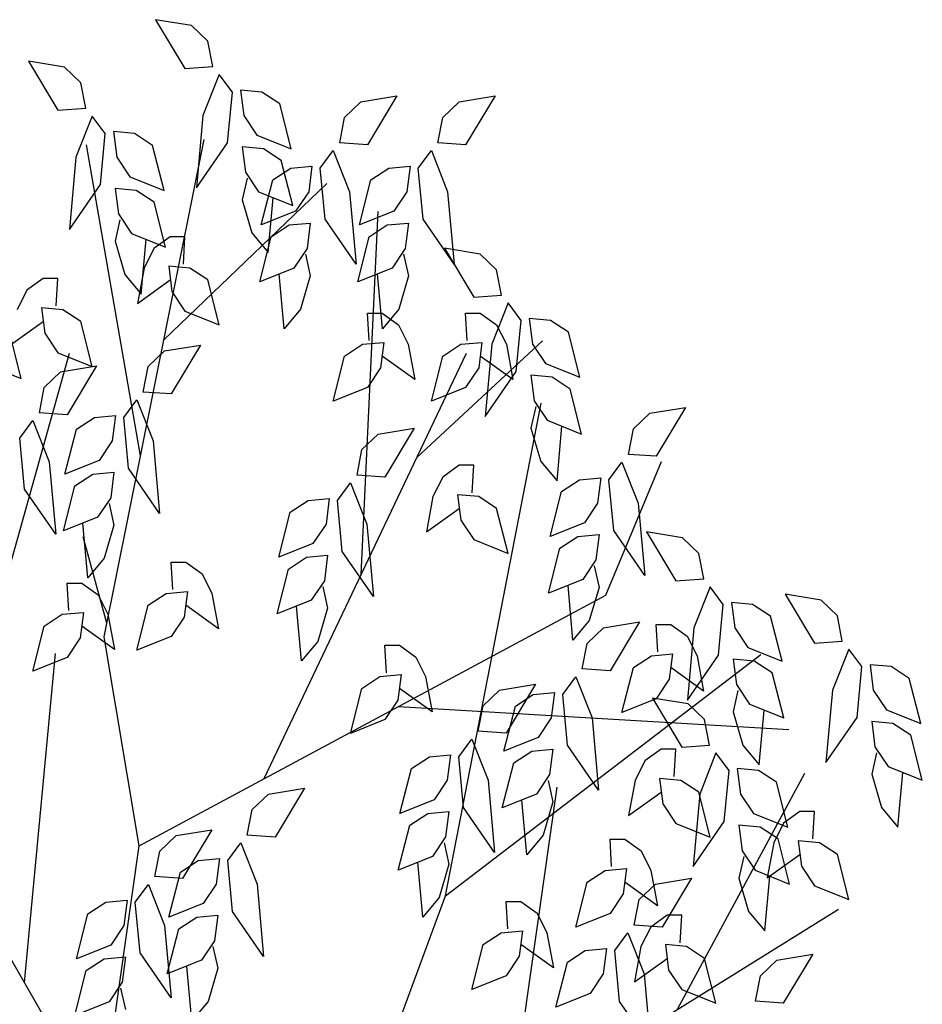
# Model space of a CAD drawing. Header units: metres. Extents: x -54 to 109, y -117 to 84.
# Tile 649 of 656: x 73.32 to 78.71, y 78.21 to 84.09. Entities that reach past the tile are written whole.
import ezdxf

# ---------------------------------------------------------------- set-up
doc = ezdxf.new("R2010")
doc.units = ezdxf.units.M
doc.layers.add('N-WE-GR-BOOM-SD', color=90, linetype='Continuous', lineweight=25)

# ---------------------------------------------------------------- blocks, each defined once
blk = doc.blocks.new('SGR-BOOM_S08_C_ZIJ-D')
at = {"extrusion": (0, 0, -1)}
for p, q in [((0.8762, 9.3059), (0.7333, 9.3254)), ((0.7333, 9.3254), (0.8502, 9.1631)), ((0.9411, 9.254), (0.8762, 9.3059)), ((0.9606, 9.1696), (0.9411, 9.254)), ((0.3707, 9.1681), (0.2278, 9.1876)), ((0.2278, 9.1876), (0.3447, 9.0254)), ((0.4356, 9.1162), (0.3707, 9.1681)), ((0.8502, 9.1631), (0.9606, 9.1696)), ((0.4551, 9.0319), (0.4356, 9.1162)), ((0.9866, 9.1437), (0.9217, 9.0074)), ((1.0386, 9.0853), (0.9866, 9.1437)), ((1.0191, 8.9165), (1.0386, 9.0853)), ((1.071, 9.0918), (1.084, 9.0074)), ((1.1554, 9.0853), (1.071, 9.0918)), ((1.2269, 9.0463), (1.1554, 9.0853)), ((1.4851, 9.0014), (1.5501, 9.0533)), ((1.5501, 9.0533), (1.6929, 9.0728)), ((1.6929, 9.0728), (1.576, 8.9105)), ((1.8758, 9.0014), (1.9407, 9.0533)), ((1.9407, 9.0533), (2.0836, 9.0728)), ((2.0836, 9.0728), (1.9667, 8.9105)), ((0.3447, 9.0254), (0.4551, 9.0319)), ((1.2723, 8.8971), (1.2269, 9.0463)), ((0.4811, 9.0059), (0.4161, 8.8696)), ((0.533, 8.9475), (0.4811, 9.0059)), ((0.9217, 9.0074), (0.8957, 8.7673)), ((1.084, 9.0074), (1.136, 8.9425)), ((1.4656, 8.917), (1.4851, 9.0014)), ((1.8563, 8.917), (1.8758, 9.0014)), ((0.5655, 8.954), (0.5785, 8.8696)), ((0.6499, 8.9475), (0.5655, 8.954)), ((0.5136, 8.7788), (0.533, 8.9475)), ((0.5287, 7.278), (0.9265, 8.9283)), ((0.7214, 8.9086), (0.6499, 8.9475)), ((0.8957, 8.7673), (1.0191, 8.9165)), ((1.136, 8.9425), (1.2723, 8.8971)), ((1.576, 8.9105), (1.4656, 8.917)), ((1.9667, 8.9105), (1.8563, 8.917)), ((0.6736, 7.8791), (0.4588, 8.9106)), ((0.7668, 8.7593), (0.7214, 8.9086)), ((1.0775, 8.9036), (1.0905, 8.8192)), ((1.1619, 8.8971), (1.0775, 8.9036)), ((1.2334, 8.8581), (1.1619, 8.8971)), ((1.3877, 8.8327), (1.4397, 8.8911)), ((1.4397, 8.8911), (1.5046, 8.7548)), ((1.7784, 8.8327), (1.8303, 8.8911)), ((1.8303, 8.8911), (1.8952, 8.7548)), ((0.4161, 8.8696), (0.3902, 8.6295)), ((0.5785, 8.8696), (0.6304, 8.8047)), ((1.2788, 8.7089), (1.2334, 8.8581)), ((1.0905, 8.8192), (1.1425, 8.7543)), ((1.1994, 8.7937), (1.2708, 8.8327)), ((1.2708, 8.8327), (1.3553, 8.8392)), ((1.3553, 8.8392), (1.3423, 8.7548)), ((1.4072, 8.6639), (1.3877, 8.8327)), ((1.59, 8.7937), (1.6615, 8.8327)), ((1.6615, 8.8327), (1.7459, 8.8392)), ((1.7459, 8.8392), (1.7329, 8.7548)), ((1.7978, 8.6639), (1.7784, 8.8327)), ((0.6304, 8.8047), (0.7668, 8.7593)), ((1.097, 8.7997), (1.0775, 8.7283)), ((1.1539, 8.6445), (1.1994, 8.7937)), ((1.5446, 8.6445), (1.59, 8.7937)), ((0.3902, 8.6295), (0.5136, 8.7788)), ((0.572, 8.7658), (0.585, 8.6814)), ((0.6564, 8.7593), (0.572, 8.7658)), ((0.7278, 8.7204), (0.6564, 8.7593)), ((0.7662, 8.2636), (1.4142, 8.7818)), ((1.1425, 8.7543), (1.2788, 8.7089)), ((1.3423, 8.7548), (1.2903, 8.6899)), ((1.5046, 8.7548), (1.5306, 8.5147)), ((1.7329, 8.7548), (1.6809, 8.6899)), ((1.8952, 8.7548), (1.9212, 8.5147)), ((0.7733, 8.5711), (0.7278, 8.7204)), ((1.0775, 8.7283), (1.1165, 8.618)), ((1.1814, 8.5531), (1.2009, 8.7348)), ((1.2903, 8.6899), (1.1539, 8.6445)), ((1.6809, 8.6899), (1.5446, 8.6445)), ((1.5513, 7.4854), (1.6188, 8.6888)), ((0.5915, 8.662), (0.572, 8.5906)), ((0.585, 8.6814), (0.6369, 8.6165)), ((1.5306, 8.5147), (1.4072, 8.6639)), ((1.9212, 8.5147), (1.7978, 8.6639)), ((1.1929, 8.6055), (1.2643, 8.6445)), ((1.2643, 8.6445), (1.3488, 8.651)), ((1.3488, 8.651), (1.3358, 8.5666)), ((1.5835, 8.6055), (1.655, 8.6445)), ((1.655, 8.6445), (1.7394, 8.651)), ((1.7394, 8.651), (1.7264, 8.5666)), ((0.572, 8.5906), (0.611, 8.4802)), ((0.6369, 8.6165), (0.7733, 8.5711)), ((0.6759, 8.4154), (0.6954, 8.5971)), ((0.7918, 8.605), (0.7268, 8.5661)), ((0.8502, 8.605), (0.7918, 8.605)), ((0.8437, 8.5142), (0.8502, 8.605)), ((1.1165, 8.618), (1.1814, 8.5531)), ((1.1474, 8.4563), (1.1929, 8.6055)), ((1.5381, 8.4563), (1.5835, 8.6055)), ((0.7268, 8.5661), (0.6879, 8.5012)), ((1.3358, 8.5666), (1.2838, 8.5017)), ((1.7264, 8.5666), (1.6745, 8.5017)), ((2.0251, 8.5481), (1.8823, 8.5676)), ((1.8823, 8.5676), (1.9991, 8.4054)), ((1.3293, 8.5471), (1.3488, 8.4758)), ((1.7199, 8.5471), (1.7394, 8.4758)), ((2.0901, 8.4962), (2.0251, 8.5481)), ((0.6879, 8.5012), (0.6619, 8.3844)), ((0.7853, 8.5077), (0.7983, 8.4233)), ((0.8697, 8.5012), (0.7853, 8.5077)), ((0.9411, 8.4623), (0.8697, 8.5012)), ((1.2838, 8.5017), (1.1474, 8.4563)), ((1.6745, 8.5017), (1.5381, 8.4563)), ((2.1095, 8.4119), (2.0901, 8.4962)), ((0.2863, 8.4673), (0.2213, 8.4283)), ((0.3447, 8.4673), (0.2863, 8.4673)), ((0.3382, 8.3764), (0.3447, 8.4673)), ((0.611, 8.4802), (0.6759, 8.4154)), ((0.6619, 8.3844), (0.7918, 8.4623)), ((0.9866, 8.313), (0.9411, 8.4623)), ((1.2449, 8.3005), (1.2254, 8.4822)), ((1.3488, 8.4758), (1.3098, 8.3654)), ((1.6355, 8.3005), (1.616, 8.4822)), ((1.7394, 8.4758), (1.7004, 8.3654)), ((0.2213, 8.4283), (0.1824, 8.3634)), ((0.7983, 8.4233), (0.8502, 8.3584)), ((1.9991, 8.4054), (2.1095, 8.4119)), ((0.2798, 8.3699), (0.2928, 8.2856)), ((0.3642, 8.3634), (0.2798, 8.3699)), ((0.4356, 8.3245), (0.3642, 8.3634)), ((1.3098, 8.3654), (1.2449, 8.3005)), ((1.7004, 8.3654), (1.6355, 8.3005)), ((2.1355, 8.3859), (2.0706, 8.2496)), ((2.1875, 8.3275), (2.1355, 8.3859)), ((0.8502, 8.3584), (0.9866, 8.313)), ((1.5825, 8.2616), (1.576, 8.3525)), ((1.576, 8.3525), (1.6345, 8.3525)), ((1.6345, 8.3525), (1.6994, 8.3135)), ((1.9732, 8.2616), (1.9667, 8.3525)), ((1.9667, 8.3525), (2.0251, 8.3525)), ((2.0251, 8.3525), (2.0901, 8.3135)), ((2.2199, 8.334), (2.2329, 8.2496)), ((2.3044, 8.3275), (2.2199, 8.334)), ((0.1564, 8.2466), (0.2863, 8.3245)), ((0.4811, 8.1752), (0.4356, 8.3245)), ((1.6994, 8.3135), (1.7384, 8.2486)), ((2.0901, 8.3135), (2.129, 8.2486)), ((2.168, 8.1588), (2.1875, 8.3275)), ((2.3758, 8.2886), (2.3044, 8.3275)), ((0.1988, 8.1348), (0.1534, 8.2841)), ((0.2928, 8.2856), (0.3447, 8.2207)), ((2.4212, 8.1393), (2.3758, 8.2886)), ((0.7688, 8.2267), (0.9117, 8.2461)), ((0.9117, 8.2461), (0.7948, 8.0839)), ((1.4851, 8.2097), (1.5566, 8.2486)), ((1.5566, 8.2486), (1.641, 8.2551)), ((1.641, 8.2551), (1.628, 8.1707)), ((1.7384, 8.2486), (1.7644, 8.1318)), ((1.7725, 7.8734), (2.2723, 8.2606)), ((1.8758, 8.2097), (1.9472, 8.2486)), ((1.9472, 8.2486), (2.0316, 8.2551)), ((2.0316, 8.2551), (2.0186, 8.1707)), ((2.0706, 8.2496), (2.0446, 8.0095)), ((2.129, 8.2486), (2.155, 8.1318)), ((2.2329, 8.2496), (2.2849, 8.1847)), ((-0.011, 7.029), (0.3901, 8.2196)), ((0.3447, 8.2207), (0.4811, 8.1752)), ((0.7039, 8.1747), (0.7688, 8.2267)), ((1.1655, 6.8085), (1.9699, 8.2196)), ((1.4397, 8.0604), (1.4851, 8.2097)), ((1.7644, 8.1318), (1.6345, 8.2097)), ((1.8303, 8.0604), (1.8758, 8.2097)), ((2.155, 8.1318), (2.0251, 8.2097)), ((0.0625, 8.1802), (0.1988, 8.1348)), ((0.3552, 8.1578), (0.4981, 8.1772)), ((0.4981, 8.1772), (0.3812, 8.015)), ((0.6844, 8.0904), (0.7039, 8.1747)), ((1.628, 8.1707), (1.576, 8.1059)), ((2.0186, 8.1707), (1.9667, 8.1059)), ((2.2849, 8.1847), (2.4212, 8.1393)), ((0.2903, 8.1059), (0.3552, 8.1578)), ((2.0446, 8.0095), (2.168, 8.1588)), ((2.2264, 8.1458), (2.2394, 8.0614)), ((2.3108, 8.1393), (2.2264, 8.1458)), ((2.3823, 8.1004), (2.3108, 8.1393)), ((0.2708, 8.0215), (0.2903, 8.1059)), ((1.576, 8.1059), (1.4397, 8.0604)), ((1.9667, 8.1059), (1.8303, 8.0604)), ((2.4277, 7.9511), (2.3823, 8.1004)), ((0.7948, 8.0839), (0.6844, 8.0904)), ((0.6065, 8.006), (0.6584, 8.0644)), ((0.6584, 8.0644), (0.7234, 7.9281)), ((1.8867, 6.4194), (2.2672, 8.0529)), ((2.2459, 8.042), (2.2264, 7.9706)), ((2.2394, 8.0614), (2.2914, 7.9965)), ((2.699, 8.02), (2.8418, 8.0395)), ((2.8418, 8.0395), (2.725, 7.8772)), ((0.3812, 8.015), (0.2708, 8.0215)), ((0.4181, 7.9671), (0.4896, 8.006)), ((0.4896, 8.006), (0.574, 8.0125)), ((0.574, 8.0125), (0.561, 7.9281)), ((0.6259, 7.8373), (0.6065, 8.006)), ((2.634, 7.9681), (2.699, 8.02)), ((0.1929, 7.9371), (0.2448, 7.9955)), ((0.2448, 7.9955), (0.3097, 7.8593)), ((1.619, 7.9511), (1.7619, 7.9706)), ((1.7619, 7.9706), (1.645, 7.8083)), ((2.2264, 7.9706), (2.2654, 7.8603)), ((2.2914, 7.9965), (2.4277, 7.9511)), ((2.3303, 7.7954), (2.3498, 7.9771)), ((0.2123, 7.7684), (0.1929, 7.9371)), ((0.3727, 7.8178), (0.4181, 7.9671)), ((1.5541, 7.8992), (1.619, 7.9511)), ((2.6146, 7.8837), (2.634, 7.9681)), ((0.561, 7.9281), (0.5091, 7.8632)), ((0.7234, 7.9281), (0.7493, 7.688)), ((1.5346, 7.8148), (1.5541, 7.8992)), ((2.725, 7.8772), (2.6146, 7.8837)), ((0.3097, 7.8593), (0.3357, 7.6191)), ((0.5091, 7.8632), (0.3727, 7.8178)), ((1.9407, 7.8473), (1.8758, 7.8083)), ((1.9991, 7.8473), (1.9407, 7.8473)), ((1.9926, 7.7564), (1.9991, 7.8473)), ((2.2654, 7.8603), (2.3303, 7.7954)), ((2.5242, 7.4165), (2.7459, 7.8596)), ((2.5366, 7.7994), (2.5886, 7.8578)), ((2.5886, 7.8578), (2.6535, 7.7215)), ((0.4116, 7.7789), (0.4831, 7.8178)), ((0.4831, 7.8178), (0.5675, 7.8243)), ((0.5675, 7.8243), (0.5545, 7.7399)), ((0.7493, 7.688), (0.6259, 7.8373)), ((1.645, 7.8083), (1.5346, 7.8148)), ((1.8758, 7.8083), (1.8368, 7.7434)), ((2.4197, 7.7994), (2.5042, 7.8058)), ((2.5042, 7.8058), (2.4912, 7.7215)), ((0.3662, 7.6296), (0.4116, 7.7789)), ((1.4567, 7.7305), (1.5086, 7.7889)), ((1.5086, 7.7889), (1.5735, 7.6526)), ((2.3483, 7.7604), (2.4197, 7.7994)), ((2.5561, 7.6306), (2.5366, 7.7994)), ((0.3357, 7.6191), (0.2123, 7.7684)), ((1.8368, 7.7434), (1.8108, 7.6266)), ((1.9342, 7.7499), (1.9472, 7.6656)), ((2.0186, 7.7434), (1.9342, 7.7499)), ((2.0901, 7.7045), (2.0186, 7.7434)), ((2.3029, 7.6112), (2.3483, 7.7604)), ((0.5545, 7.7399), (0.5026, 7.6751)), ((0.548, 7.7205), (0.5675, 7.6491)), ((1.2683, 7.6915), (1.3398, 7.7305)), ((1.3398, 7.7305), (1.4242, 7.737)), ((1.4242, 7.737), (1.4112, 7.6526)), ((1.4761, 7.5617), (1.4567, 7.7305)), ((2.4912, 7.7215), (2.4392, 7.6566)), ((2.6535, 7.7215), (2.6795, 7.4814)), ((0.5026, 7.6751), (0.3662, 7.6296)), ((1.2229, 7.5423), (1.2683, 7.6915)), ((1.8108, 7.6266), (1.9407, 7.7045)), ((2.1355, 7.5552), (2.0901, 7.7045)), ((0.4636, 7.4739), (0.4441, 7.6556)), ((0.5675, 7.6491), (0.5285, 7.5388)), ((1.4112, 7.6526), (1.3592, 7.5877)), ((1.5735, 7.6526), (1.5995, 7.4125)), ((1.9472, 7.6656), (1.9991, 7.6007)), ((2.4392, 7.6566), (2.3029, 7.6112)), ((0.5398, 7.324), (0.4455, 7.6103)), ((2.3418, 7.5722), (2.4133, 7.6112)), ((2.4133, 7.6112), (2.4977, 7.6176)), ((2.4977, 7.6176), (2.4847, 7.5333)), ((2.6795, 7.4814), (2.5561, 7.6306)), ((2.8294, 7.6067), (2.6865, 7.6261)), ((2.6865, 7.6261), (2.8034, 7.4639)), ((1.3592, 7.5877), (1.2229, 7.5423)), ((1.9991, 7.6007), (2.1355, 7.5552)), ((2.8943, 7.5547), (2.8294, 7.6067)), ((1.3333, 7.5423), (1.4177, 7.5488)), ((1.4177, 7.5488), (1.4047, 7.4644)), ((1.5995, 7.4125), (1.4761, 7.5617)), ((2.2964, 7.423), (2.3418, 7.5722)), ((2.9138, 7.4704), (2.8943, 7.5547)), ((0.5285, 7.5388), (0.4636, 7.4739)), ((0.8013, 7.4349), (0.7948, 7.5258)), ((0.7948, 7.5258), (0.8532, 7.5258)), ((0.8532, 7.5258), (0.9182, 7.4869)), ((1.2618, 7.5033), (1.3333, 7.5423)), ((2.4847, 7.5333), (2.4327, 7.4684)), ((2.4782, 7.5138), (2.4977, 7.4424)), ((0.9182, 7.4869), (0.9571, 7.422)), ((1.2164, 7.3541), (1.2618, 7.5033)), ((0.3877, 7.3661), (0.3812, 7.4569)), ((0.3812, 7.4569), (0.4396, 7.4569)), ((0.4396, 7.4569), (0.5046, 7.418)), ((1.4047, 7.4644), (1.3528, 7.3995)), ((2.4327, 7.4684), (2.2964, 7.423)), ((2.3938, 7.2672), (2.3743, 7.4489)), ((2.8034, 7.4639), (2.9138, 7.4704)), ((0.5046, 7.418), (0.5435, 7.3531)), ((0.6673, 6.5856), (2.5242, 7.4165)), ((0.7039, 7.383), (0.7753, 7.422)), ((0.7753, 7.422), (0.8597, 7.4285)), ((0.8597, 7.4285), (0.8467, 7.3441)), ((0.9571, 7.422), (0.9831, 7.3052)), ((1.3982, 7.4449), (1.4177, 7.3735)), ((2.4977, 7.4424), (2.4587, 7.3321)), ((2.9398, 7.4444), (2.8748, 7.3081)), ((2.9917, 7.386), (2.9398, 7.4444)), ((3.3808, 7.4), (3.238, 7.4195)), ((3.238, 7.4195), (3.3549, 7.2572)), ((0.6584, 7.2338), (0.7039, 7.383)), ((0.9831, 7.3052), (0.8532, 7.383)), ((1.3528, 7.3995), (1.2164, 7.3541)), ((2.9722, 7.2173), (2.9917, 7.386)), ((3.0242, 7.3925), (3.0372, 7.3081)), ((3.1086, 7.386), (3.0242, 7.3925)), ((3.18, 7.3471), (3.1086, 7.386)), ((3.4458, 7.3481), (3.3808, 7.4)), ((0.2903, 7.3141), (0.3617, 7.3531)), ((0.3617, 7.3531), (0.4461, 7.3596)), ((0.4461, 7.3596), (0.4331, 7.2752)), ((0.5435, 7.3531), (0.5695, 7.2363)), ((1.3138, 7.1983), (1.2943, 7.38)), ((1.4177, 7.3735), (1.3787, 7.2632)), ((0.8467, 7.3441), (0.7948, 7.2792)), ((2.4587, 7.3321), (2.3938, 7.2672)), ((2.5152, 7.3081), (2.658, 7.3276)), ((2.658, 7.3276), (2.5411, 7.1654)), ((2.7314, 7.2283), (2.725, 7.3191)), ((2.725, 7.3191), (2.7834, 7.3191)), ((2.7834, 7.3191), (2.8483, 7.2802)), ((3.2255, 7.1978), (3.18, 7.3471)), ((3.4653, 7.2637), (3.4458, 7.3481)), ((0.2448, 7.1649), (0.2903, 7.3141)), ((0.5695, 7.2363), (0.4396, 7.3141)), ((2.4502, 7.2562), (2.5152, 7.3081)), ((2.8748, 7.3081), (2.8488, 7.068)), ((3.0372, 7.3081), (3.0891, 7.2433)), ((0.4331, 7.2752), (0.3812, 7.2103)), ((0.6673, 6.5856), (0.5287, 7.278)), ((0.7948, 7.2792), (0.6584, 7.2338)), ((1.3787, 7.2632), (1.3138, 7.1983)), ((2.4307, 7.1719), (2.4502, 7.2562)), ((2.8483, 7.2802), (2.8873, 7.2153)), ((3.3549, 7.2572), (3.4653, 7.2637)), ((0.2114, 6.1317), (0.3347, 7.2226)), ((1.6515, 7.1594), (1.645, 7.2502)), ((1.645, 7.2502), (1.7034, 7.2502)), ((1.7034, 7.2502), (1.7684, 7.2113)), ((1.8867, 6.4194), (3.1413, 7.2198)), ((2.7055, 7.2153), (2.7899, 7.2218)), ((2.7899, 7.2218), (2.7769, 7.1374)), ((3.0891, 7.2433), (3.2255, 7.1978)), ((3.4912, 7.2378), (3.4263, 7.1015)), ((3.5432, 7.1794), (3.4912, 7.2378)), ((0.3812, 7.2103), (0.2448, 7.1649)), ((1.7684, 7.2113), (1.8073, 7.1464)), ((2.634, 7.1764), (2.7055, 7.2153)), ((2.8488, 7.068), (2.9722, 7.2173)), ((2.8873, 7.2153), (2.9133, 7.0985)), ((3.0307, 7.2043), (3.0437, 7.12)), ((3.1151, 7.1978), (3.0307, 7.2043)), ((3.1865, 7.1589), (3.1151, 7.1978)), ((3.5757, 7.1858), (3.5886, 7.1015)), ((3.6601, 7.1794), (3.5757, 7.1858)), ((1.6255, 7.1464), (1.7099, 7.1529)), ((1.7099, 7.1529), (1.6969, 7.0685)), ((2.5411, 7.1654), (2.4307, 7.1719)), ((2.5886, 7.0271), (2.634, 7.1764)), ((2.9133, 7.0985), (2.7834, 7.1764)), ((3.232, 7.0096), (3.1865, 7.1589)), ((3.5237, 7.0106), (3.5432, 7.1794)), ((3.7315, 7.1404), (3.6601, 7.1794)), ((1.5541, 7.1075), (1.6255, 7.1464)), ((1.8073, 7.1464), (1.8333, 7.0296)), ((2.1015, 7.1015), (2.2444, 7.121)), ((2.2444, 7.121), (2.1275, 6.9587)), ((2.3528, 7.0875), (2.4048, 7.1459)), ((2.4048, 7.1459), (2.4697, 7.0096)), ((2.7769, 7.1374), (2.725, 7.0725)), ((3.0437, 7.12), (3.0956, 7.0551)), ((3.777, 6.9912), (3.7315, 7.1404)), ((1.5086, 6.9582), (1.5541, 7.1075)), ((1.8333, 7.0296), (1.7034, 7.1075)), ((2.0366, 7.0496), (2.1015, 7.1015)), ((2.1645, 7.0486), (2.2359, 7.0875)), ((2.2359, 7.0875), (2.3203, 7.094)), ((2.3203, 7.094), (2.3074, 7.0096)), ((2.3723, 6.9188), (2.3528, 7.0875)), ((3.0501, 7.1005), (3.0307, 7.0291)), ((3.4263, 7.1015), (3.4003, 6.8614)), ((3.5886, 7.1015), (3.6406, 7.0366)), ((1.6969, 7.0685), (1.645, 7.0036)), ((2.725, 7.0725), (2.5886, 7.0271)), ((2.8523, 7.0556), (2.7095, 7.075)), ((2.7095, 7.075), (2.8264, 6.9128)), ((2.9173, 7.0036), (2.8523, 7.0556)), ((3.0956, 7.0551), (3.232, 7.0096)), ((1.6996, 7.0475), (3.2521, 6.9705)), ((2.0171, 6.9652), (2.0366, 7.0496)), ((2.119, 6.8993), (2.1645, 7.0486)), ((3.0307, 7.0291), (3.0696, 6.9188)), ((3.1346, 6.8539), (3.154, 7.0356)), ((3.6406, 7.0366), (3.777, 6.9912)), ((1.645, 7.0036), (1.5086, 6.9582)), ((2.3074, 7.0096), (2.2554, 6.9447)), ((2.4697, 7.0096), (2.4957, 6.7695)), ((2.9368, 6.9193), (2.9173, 7.0036)), ((3.4003, 6.8614), (3.5237, 7.0106)), ((3.5821, 6.9977), (3.5951, 6.9133)), ((3.6666, 6.9912), (3.5821, 6.9977)), ((3.738, 6.9522), (3.6666, 6.9912)), ((2.1275, 6.9587), (2.0171, 6.9652)), ((1.9392, 6.8808), (1.9912, 6.9392)), ((1.9912, 6.9392), (2.0561, 6.803)), ((2.2554, 6.9447), (2.119, 6.8993)), ((3.7835, 6.803), (3.738, 6.9522)), ((2.158, 6.8604), (2.2294, 6.8993)), ((2.2294, 6.8993), (2.3138, 6.9058)), ((2.3138, 6.9058), (2.3009, 6.8214)), ((2.4957, 6.7695), (2.3723, 6.9188)), ((2.7449, 6.9058), (2.68, 6.8669)), ((2.8034, 6.9058), (2.7449, 6.9058)), ((2.7969, 6.8149), (2.8034, 6.9058)), ((2.8264, 6.9128), (2.9368, 6.9193)), ((2.9627, 6.8933), (2.8978, 6.757)), ((3.0147, 6.8349), (2.9627, 6.8933)), ((3.0696, 6.9188), (3.1346, 6.8539)), ((3.6016, 6.8938), (3.5821, 6.8224)), ((3.5951, 6.9133), (3.6471, 6.8484)), ((1.7509, 6.8419), (1.8223, 6.8808)), ((1.8223, 6.8808), (1.9067, 6.8873)), ((1.9067, 6.8873), (1.8937, 6.803)), ((1.9587, 6.7121), (1.9392, 6.8808)), ((2.1125, 6.7111), (2.158, 6.8604)), ((2.68, 6.8669), (2.641, 6.802)), ((0.5154, 5.6921), (-0.275, 6.8348)), ((1.7054, 6.6926), (1.7509, 6.8419)), ((2.8097, 6.0432), (3.3162, 6.8266)), ((2.9952, 6.6662), (3.0147, 6.8349)), ((3.0472, 6.8414), (3.0601, 6.757)), ((3.1316, 6.8349), (3.0472, 6.8414)), ((3.203, 6.796), (3.1316, 6.8349)), ((3.6471, 6.8484), (3.7835, 6.803)), ((3.686, 6.6472), (3.7055, 6.8289)), ((1.8937, 6.803), (1.8418, 6.7381)), ((2.0561, 6.803), (2.0821, 6.5629)), ((2.3009, 6.8214), (2.2489, 6.7565)), ((2.2944, 6.802), (2.3138, 6.7306)), ((2.641, 6.802), (2.6151, 6.6852)), ((2.7384, 6.8085), (2.7514, 6.7241)), ((2.8229, 6.802), (2.7384, 6.8085)), ((2.8943, 6.763), (2.8229, 6.802)), ((3.2485, 6.6467), (3.203, 6.796)), ((3.5821, 6.8224), (3.6211, 6.7121)), ((1.1824, 6.757), (1.3253, 6.7765)), ((1.3253, 6.7765), (1.2084, 6.6143)), ((2.0719, 5.2614), (2.3302, 6.7795)), ((2.6151, 6.6852), (2.7449, 6.763)), ((2.9398, 6.6138), (2.8943, 6.763)), ((1.1175, 6.7051), (1.1824, 6.757)), ((1.8418, 6.7381), (1.7054, 6.6926)), ((2.2489, 6.7565), (2.1125, 6.7111)), ((2.2099, 6.5554), (2.1905, 6.7371)), ((2.3138, 6.7306), (2.2749, 6.6203)), ((2.8978, 6.757), (2.8718, 6.5169)), ((3.0601, 6.757), (3.1121, 6.6921)), ((1.098, 6.6208), (1.1175, 6.7051)), ((1.8158, 6.6926), (1.9002, 6.6991)), ((1.9002, 6.6991), (1.8872, 6.6148)), ((2.0821, 6.5629), (1.9587, 6.7121)), ((2.7514, 6.7241), (2.8034, 6.6592)), ((3.2964, 6.6991), (3.2315, 6.6602)), ((3.3549, 6.6991), (3.2964, 6.6991)), ((3.3484, 6.6083), (3.3549, 6.6991)), ((3.6211, 6.7121), (3.686, 6.6472)), ((1.7444, 6.6537), (1.8158, 6.6926)), ((2.8718, 6.5169), (2.9952, 6.6662)), ((3.1121, 6.6921), (3.2485, 6.6467)), ((0.8148, 6.6193), (0.9576, 6.6387)), ((0.9576, 6.6387), (0.8407, 6.4765)), ((1.6989, 6.5045), (1.7444, 6.6537)), ((2.8034, 6.6592), (2.9398, 6.6138)), ((3.0536, 6.6532), (3.0666, 6.5688)), ((3.1381, 6.6467), (3.0536, 6.6532)), ((3.2095, 6.6078), (3.1381, 6.6467)), ((3.2315, 6.6602), (3.1925, 6.5953)), ((0.7498, 6.5674), (0.8148, 6.6193)), ((1.2084, 6.6143), (1.098, 6.6208)), ((1.8872, 6.6148), (1.8353, 6.5499)), ((2.2749, 6.6203), (2.2099, 6.5554)), ((2.5476, 6.5164), (2.5411, 6.6073)), ((2.5411, 6.6073), (2.5996, 6.6073)), ((2.5996, 6.6073), (2.6645, 6.5683)), ((3.255, 6.4585), (3.2095, 6.6078)), ((3.2899, 6.6018), (3.3029, 6.5174)), ((3.3743, 6.5953), (3.2899, 6.6018)), ((0.1684, 3.6498), (0.6673, 6.5856)), ((0.7303, 6.483), (0.7498, 6.5674)), ((1.0201, 6.5364), (1.072, 6.5948)), ((1.072, 6.5948), (1.137, 6.4585)), ((1.8808, 6.5953), (1.9002, 6.5239)), ((2.6645, 6.5683), (2.7035, 6.5035)), ((3.0666, 6.5688), (3.1186, 6.504)), ((3.1925, 6.5953), (3.1665, 6.4785)), ((3.4458, 6.5564), (3.3743, 6.5953)), ((0.8317, 6.4975), (0.9032, 6.5364)), ((0.9032, 6.5364), (0.9876, 6.5429)), ((0.9876, 6.5429), (0.9746, 6.4585)), ((1.0396, 6.3677), (1.0201, 6.5364)), ((1.8353, 6.5499), (1.6989, 6.5045)), ((3.0731, 6.5494), (3.0536, 6.478)), ((3.1665, 6.4785), (3.2964, 6.5564)), ((3.4912, 6.4071), (3.4458, 6.5564)), ((1.7963, 6.3487), (1.7769, 6.5304)), ((1.9002, 6.5239), (1.8613, 6.4136)), ((2.4502, 6.4645), (2.5216, 6.5035)), ((2.5216, 6.5035), (2.6061, 6.5099)), ((2.6061, 6.5099), (2.5931, 6.4256)), ((2.7035, 6.5035), (2.7295, 6.3866)), ((3.1186, 6.504), (3.255, 6.4585)), ((3.3029, 6.5174), (3.3549, 6.4525)), ((0.8407, 6.4765), (0.7303, 6.483)), ((0.7863, 6.3482), (0.8317, 6.4975)), ((2.722, 6.4585), (2.8648, 6.478)), ((2.8648, 6.478), (2.7479, 6.3158)), ((3.0536, 6.478), (3.0926, 6.3677)), ((3.1575, 6.3028), (3.177, 6.4845)), ((0.6524, 6.3986), (0.7044, 6.457)), ((0.7044, 6.457), (0.7693, 6.3208)), ((0.9746, 6.4585), (0.9227, 6.3936)), ((1.137, 6.4585), (1.1629, 6.2184)), ((2.4048, 6.3153), (2.4502, 6.4645)), ((2.7295, 6.3866), (2.5996, 6.4645)), ((2.657, 6.4066), (2.722, 6.4585)), ((3.3549, 6.4525), (3.4912, 6.4071)), ((0.5355, 6.3986), (0.6199, 6.4051)), ((0.6199, 6.4051), (0.607, 6.3208)), ((1.4433, 5.4223), (1.8867, 6.4194)), ((1.8613, 6.4136), (1.7963, 6.3487)), ((2.5931, 6.4256), (2.5411, 6.3607)), ((2.6375, 6.3222), (2.657, 6.4066)), ((0.4641, 6.3597), (0.5355, 6.3986)), ((0.6719, 6.2299), (0.6524, 6.3986)), ((0.9227, 6.3936), (0.7863, 6.3482)), ((2.134, 6.3098), (2.1275, 6.4006)), ((2.1275, 6.4006), (2.186, 6.4006)), ((2.186, 6.4006), (2.2509, 6.3617)), ((2.4133, 5.8378), (3.4507, 6.3753)), ((0.4186, 6.2104), (0.4641, 6.3597)), ((0.8253, 6.3093), (0.8967, 6.3482)), ((0.8967, 6.3482), (0.9811, 6.3547)), ((0.9811, 6.3547), (0.9681, 6.2703)), ((1.1629, 6.2184), (1.0396, 6.3677)), ((2.2509, 6.3617), (2.2899, 6.2968)), ((2.5411, 6.3607), (2.4048, 6.3153)), ((2.7679, 6.3547), (2.703, 6.3158)), ((2.8264, 6.3547), (2.7679, 6.3547)), ((2.8199, 6.2638), (2.8264, 6.3547)), ((3.0926, 6.3677), (3.1575, 6.3028)), ((0.607, 6.3208), (0.555, 6.2559)), ((0.7693, 6.3208), (0.7953, 6.0806)), ((0.7798, 6.16), (0.8253, 6.3093)), ((2.7479, 6.3158), (2.6375, 6.3222)), ((2.703, 6.3158), (2.664, 6.2509)), ((2.0366, 6.2579), (2.108, 6.2968)), ((2.108, 6.2968), (2.1925, 6.3033)), ((2.1925, 6.3033), (2.1795, 6.2189)), ((2.2899, 6.2968), (2.3158, 6.18)), ((2.5596, 6.2379), (2.6116, 6.2963)), ((2.6116, 6.2963), (2.6765, 6.16)), ((0.555, 6.2559), (0.4186, 6.2104)), ((0.9681, 6.2703), (0.9162, 6.2054)), ((0.9616, 6.2509), (0.9811, 6.1795)), ((1.9912, 6.1086), (2.0366, 6.2579)), ((2.3158, 6.18), (2.186, 6.2579)), ((2.4427, 6.2379), (2.5271, 6.2444)), ((2.5271, 6.2444), (2.5142, 6.16)), ((2.664, 6.2509), (2.638, 6.1341)), ((2.7614, 6.2574), (2.7744, 6.173)), ((2.8458, 6.2509), (2.7614, 6.2574)), ((2.9173, 6.2119), (2.8458, 6.2509)), ((0.4576, 6.1715), (0.529, 6.2104)), ((0.529, 6.2104), (0.6135, 6.2169)), ((0.6135, 6.2169), (0.6005, 6.1326)), ((0.7953, 6.0806), (0.6719, 6.2299)), ((0.9162, 6.2054), (0.7798, 6.16)), ((2.1795, 6.2189), (2.1275, 6.154)), ((2.3713, 6.1989), (2.4427, 6.2379)), ((2.5791, 6.0692), (2.5596, 6.2379)), ((2.638, 6.1341), (2.7679, 6.2119)), ((2.9627, 6.0627), (2.9173, 6.2119)), ((3.1396, 6.154), (3.2045, 6.2059)), ((3.2045, 6.2059), (3.3474, 6.2254)), ((3.3474, 6.2254), (3.2305, 6.0632)), ((0.8772, 6.0043), (0.8577, 6.186)), ((0.9811, 6.1795), (0.9421, 6.0692)), ((2.3258, 6.0497), (2.3713, 6.1989)), ((2.7744, 6.173), (2.8264, 6.1081)), ((0.4121, 6.0222), (0.4576, 6.1715)), ((2.1275, 6.154), (1.9912, 6.1086)), ((2.5142, 6.16), (2.4622, 6.0951)), ((2.6765, 6.16), (2.7025, 5.9199)), ((3.1201, 6.0697), (3.1396, 6.154)), ((0.6005, 6.1326), (0.5485, 6.0677)), ((0.594, 6.1131), (0.6135, 6.0417)), ((2.8264, 6.1081), (2.9627, 6.0627)), ((2.4622, 6.0951), (2.3258, 6.0497)), ((0.5485, 6.0677), (0.4121, 6.0222)), ((0.9421, 6.0692), (0.8772, 6.0043)), ((2.7025, 5.9199), (2.5791, 6.0692)), ((3.2305, 6.0632), (3.1201, 6.0697))]:
    blk.add_line(p, q, dxfattribs=at)

msp = doc.modelspace()

# ---------------------------------------------------------------- block references
at = {"layer": 'N-WE-GR-BOOM-SD', "xscale": 1.5, "yscale": 1.8, "zscale": 1.8}
msp.add_blockref('SGR-BOOM_S08_C_ZIJ-D', (73.0341, 67.3066), dxfattribs=at)

doc.saveas('drawing.dxf')
